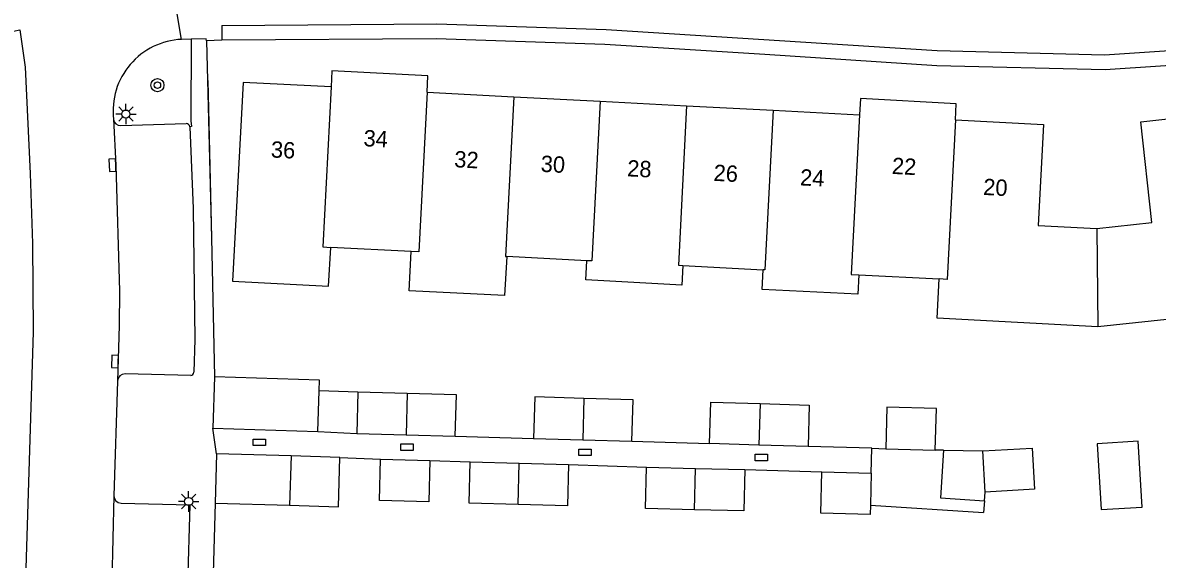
# Model space of a CAD drawing. Extents: x 132994 to 136000, y 393499 to 395512.
# Drawn here: x 133707.9 to 133777.4, y 394800.9 to 394833.7 of the extents above; entities that cross this region are included whole.
import ezdxf

# ---------------------------------------------------------------- set-up
doc = ezdxf.new("R2010")
doc.units = 0
for name, color, linetype in [('gg-afsc-erfafscheiding', 7, 'Continuous'), ('gg-afsc-hekwerk', 7, 'Continuous'), ('gg-afsc-muur', 7, 'Continuous'), ('gg-anno-huisnummerreeks BGT', 7, 'Continuous'), ('gg-bbg-bijgebouw', 7, 'Continuous'), ('gg-bbg-hoofdgebouw', 7, 'Continuous'), ('gg-bbg-luifel en loopbrug', 7, 'Continuous'), ('gg-bbg-tussenscheiding', 7, 'Continuous'), ('gg-knt-verharding', 7, 'Continuous'), ('gg-knt-verharding nz', 7, 'Continuous'), ('gt-grn-weggrens', 7, 'Continuous'), ('gt-symb-boom', 7, 'Continuous'), ('gt-symb-kolk', 7, 'Continuous'), ('gt-symb-kolk center center', 7, 'Continuous'), ('gt-symb-lichtmast', 7, 'Continuous')]:
    doc.layers.add(name, color=color, linetype=linetype)

# ---------------------------------------------------------------- blocks, each defined once
blk = doc.blocks.new('gt0-KOLK')
at = {"layer": 'gt-symb-kolk'}
blk.add_lwpolyline([(0, 0), (0.375, 0), (0.375, 0.4), (-0.375, 0.4), (-0.375, 0), (0, 0)], dxfattribs=at)
blk = doc.blocks.new('gt0-LMAST')
at = {"layer": 'gt-symb-lichtmast'}
for p, q in [((-0.182, 0.173), (-0.447, 0.438)), ((-0.005, 0.246), (-0.005, 0.621)), ((0.172, 0.173), (0.437, 0.438)), ((-0.255, -0.004), (-0.63, -0.004)), ((-0.182, -0.181), (-0.447, -0.446)), ((-0.005, -0.254), (-0.005, -0.629)), ((0.437, -0.446), (0.172, -0.181)), ((0.245, -0.004), (0.62, -0.004))]:
    blk.add_line(p, q, dxfattribs=at)
blk.add_circle((-0.005, -0.004), 0.25, dxfattribs=at)
blk = doc.blocks.new('gt0-BOOM')
at = {"layer": 'gt-symb-boom'}
for radius in [0.4, 0.2]:
    blk.add_circle((0, 0), radius, dxfattribs=at)
blk = doc.blocks.new('gt0-KOLKCC')
at = {"layer": 'gt-symb-kolk center center'}
blk.add_lwpolyline([(-0.375, 0.2), (0.375, 0.2), (0.375, -0.2), (-0.375, -0.2)], close=True, dxfattribs=at)

msp = doc.modelspace()

# ---------------------------------------------------------------- linework, layer by layer
at = {"layer": 'gg-afsc-erfafscheiding'}
for p, q in [((133734.424, 394808.41), (133739.215, 394808.272)), ((133745.24, 394808.103), (133749.996, 394807.955)), ((133759.929, 394807.678), (133756.024, 394807.778)), ((133727.362, 394807.112), (133729.85, 394807.013)), ((133732.864, 394806.933), (133735.331, 394806.838)), ((133741.353, 394806.687), (133746.137, 394806.517)), ((133752.147, 394806.368), (133756.866, 394806.233))]:
    msp.add_line(p, q, dxfattribs=at)
at = {"layer": 'gg-afsc-hekwerk'}
msp.add_line((133719.261, 394830.182), (133719.485, 394820.556), dxfattribs=at)
at = {"layer": 'gg-afsc-muur'}
msp.add_line((133719.725, 394804.322), (133719.508, 394796.949), dxfattribs=at)
msp.add_lwpolyline([(133719.187, 394832.606), (133719.485, 394820.556), (133719.679, 394812.054)], dxfattribs=at)
at = {"layer": 'gg-bbg-bijgebouw'}
for p, q in [((133719.679, 394812.054), (133719.577, 394808.905)), ((133726.001, 394808.698), (133726.081, 394811.18)), ((133728.463, 394811.115), (133728.394, 394808.576)), ((133731.478, 394811.033), (133728.463, 394811.115)), ((133739.286, 394810.811), (133739.215, 394808.272)), ((133742.299, 394810.727), (133739.286, 394810.811)), ((133760.85, 394810.181), (133760.781, 394807.642)), ((133719.577, 394808.905), (133726.001, 394808.698)), ((133728.394, 394808.576), (133731.409, 394808.493)), ((133731.409, 394808.493), (133734.424, 394808.41)), ((133739.215, 394808.272), (133742.228, 394808.188)), ((133742.228, 394808.188), (133745.24, 394808.103)), ((133753.01, 394807.867), (133749.996, 394807.955)), ((133756.024, 394807.778), (133753.01, 394807.867)), ((133760.781, 394807.642), (133763.816, 394807.559)), ((133764.324, 394807.554), (133766.717, 394807.512)), ((133766.717, 394807.512), (133769.743, 394807.686)), ((133719.798, 394807.342), (133719.725, 394804.322)), ((133724.363, 394807.203), (133719.798, 394807.342)), ((133727.362, 394807.112), (133724.363, 394807.203)), ((133729.783, 394804.484), (133729.85, 394807.013)), ((133729.85, 394807.013), (133732.864, 394806.933)), ((133735.331, 394806.838), (133738.342, 394806.763)), ((133738.342, 394806.763), (133741.353, 394806.687)), ((133746.137, 394806.517), (133749.142, 394806.443)), ((133749.142, 394806.443), (133752.147, 394806.368)), ((133756.866, 394806.233), (133759.891, 394806.158)), ((133759.891, 394806.158), (133759.842, 394804.196)), ((133766.826, 394804.464), (133766.862, 394804.995)), ((133719.725, 394804.322), (133724.272, 394804.184))]:
    msp.add_line(p, q, dxfattribs=at)
for points in [[(133726.081, 394811.18), (133726.103, 394811.846), (133719.679, 394812.054)], [(133734.424, 394808.41), (133734.493, 394810.95), (133731.478, 394811.033)], [(133745.24, 394808.103), (133745.311, 394810.642), (133742.299, 394810.727)], [(133749.996, 394807.955), (133750.074, 394810.493), (133753.088, 394810.405)], [(133753.088, 394810.405), (133756.102, 394810.317), (133756.024, 394807.778)], [(133763.816, 394807.559), (133763.885, 394810.098), (133760.85, 394810.181)], [(133773.965, 394803.924), (133776.492, 394804.077), (133776.248, 394808.1), (133773.721, 394807.947), (133773.965, 394803.924)], [(133764.324, 394807.554), (133764.127, 394804.647), (133766.826, 394804.464)], [(133769.743, 394807.686), (133769.888, 394805.163), (133766.862, 394804.995)], [(133724.272, 394804.184), (133727.27, 394804.093), (133727.362, 394807.112)], [(133732.864, 394806.933), (133732.797, 394804.404), (133729.783, 394804.484)], [(133738.279, 394804.234), (133735.268, 394804.309), (133735.331, 394806.838)], [(133741.353, 394806.687), (133741.29, 394804.158), (133738.279, 394804.234)], [(133749.079, 394803.914), (133746.074, 394803.988), (133746.137, 394806.517)], [(133752.147, 394806.368), (133752.084, 394803.839), (133749.079, 394803.914)], [(133759.842, 394804.196), (133759.828, 394803.627), (133756.803, 394803.694), (133756.866, 394806.233)]]:
    msp.add_lwpolyline(points, dxfattribs=at)
at = {"layer": 'gg-bbg-hoofdgebouw'}
for p, q in [((133732.706, 394829.463), (133738, 394829.185)), ((133738, 394829.185), (133743.294, 394828.907)), ((133743.294, 394828.907), (133748.587, 394828.63)), ((133748.587, 394828.63), (133753.881, 394828.352)), ((133753.881, 394828.352), (133759.175, 394828.074)), ((133776.4, 394827.645), (133781.771, 394828.242)), ((133765.047, 394827.772), (133770.436, 394827.489)), ((133731.712, 394819.717), (133726.792, 394819.967)), ((133742.47, 394819.15), (133737.58, 394819.411)), ((133748.356, 394818.863), (133753.271, 394818.6)), ((133759.138, 394818.286), (133764.052, 394818.034))]:
    msp.add_line(p, q, dxfattribs=at)
for points in [[(133732.706, 394829.463), (133732.743, 394830.456), (133726.861, 394830.771), (133726.815, 394829.783)], [(133726.815, 394829.783), (133721.429, 394830.062), (133720.785, 394817.888), (133726.654, 394817.586), (133726.792, 394819.967)], [(133765.047, 394827.772), (133765.091, 394828.757), (133759.228, 394829.074), (133759.175, 394828.074)], [(133773.714, 394821.118), (133777.084, 394821.493), (133776.4, 394827.645)], [(133770.436, 394827.489), (133770.111, 394821.308), (133773.714, 394821.118)], [(133737.58, 394819.411), (133737.445, 394817.017), (133731.59, 394817.315), (133731.712, 394819.717)], [(133748.356, 394818.863), (133748.291, 394817.658), (133742.407, 394817.972), (133742.47, 394819.15)], [(133759.138, 394818.286), (133759.077, 394817.097), (133753.211, 394817.398), (133753.271, 394818.6)], [(133773.762, 394815.104), (133763.936, 394815.631), (133764.052, 394818.034)], [(133783.45, 394817.329), (133783.567, 394816.147), (133773.762, 394815.104)]]:
    msp.add_lwpolyline(points, dxfattribs=at)
at = {"layer": 'gg-bbg-luifel en loopbrug'}
for p, q in [((133728.463, 394811.115), (133726.081, 394811.18)), ((133726.001, 394808.698), (133728.394, 394808.576)), ((133759.891, 394806.158), (133759.929, 394807.678)), ((133759.929, 394807.678), (133760.781, 394807.642)), ((133764.324, 394807.554), (133763.816, 394807.559)), ((133759.842, 394804.196), (133766.777, 394803.735)), ((133766.826, 394804.464), (133766.777, 394803.735))]:
    msp.add_line(p, q, dxfattribs=at)
at = {"layer": 'gg-bbg-tussenscheiding'}
for p, q in [((133773.714, 394821.118), (133773.762, 394815.104)), ((133731.478, 394811.033), (133731.409, 394808.493)), ((133742.299, 394810.727), (133742.228, 394808.188)), ((133753.088, 394810.405), (133753.01, 394807.867)), ((133766.862, 394804.995), (133766.717, 394807.512)), ((133724.363, 394807.203), (133724.272, 394804.184)), ((133738.279, 394804.234), (133738.342, 394806.763)), ((133749.079, 394803.914), (133749.142, 394806.443))]:
    msp.add_line(p, q, dxfattribs=at)
for points in [[(133726.815, 394829.783), (133726.308, 394819.992), (133726.792, 394819.967)], [(133732.706, 394829.463), (133732.2, 394819.692), (133731.712, 394819.717)], [(133738, 394829.185), (133737.499, 394819.415), (133737.58, 394819.411)], [(133743.294, 394828.907), (133742.792, 394819.133), (133742.47, 394819.15)], [(133748.587, 394828.63), (133748.087, 394818.877), (133748.356, 394818.863)], [(133753.881, 394828.352), (133753.381, 394818.594), (133753.271, 394818.6)], [(133759.175, 394828.074), (133758.674, 394818.31), (133759.138, 394818.286)], [(133765.047, 394827.772), (133764.546, 394818.009), (133764.052, 394818.034)]]:
    msp.add_lwpolyline(points, dxfattribs=at)
at = {"layer": 'gg-knt-verharding'}
for p, q in [((133718.246, 394832.705), (133717.665, 394832.692)), ((133720.13, 394832.644), (133719.187, 394832.606)), ((133713.947, 394827.417), (133717.947, 394827.537)), ((133718.221, 394812.133), (133714.199, 394812.225)), ((133713.743, 394811.786), (133713.523, 394804.77)), ((133713.953, 394804.313), (133718.169, 394804.206)), ((133718.169, 394804.206), (133717.284, 394775.939))]:
    msp.add_line(p, q, dxfattribs=at)
for points in [[(133835.435, 394840.259), (133827.146, 394838.465), (133817.669, 394836.516), (133806.095, 394834.411), (133795.788, 394832.814), (133784.696, 394831.518), (133774.228, 394830.821), (133763.912, 394831.082), (133753.369, 394831.77), (133743.589, 394832.379), (133733.253, 394832.718), (133720.13, 394832.644)], [(133718.246, 394832.705), (133718.228, 394827.705), (133718.265, 394827.355), (133718.167, 394827.343)], [(133719.187, 394832.606), (133719.178, 394832.732), (133718.246, 394832.705)], [(133718.167, 394827.343), (133718.372, 394822.343), (133718.476, 394814.32), (133718.42, 394812.321)]]:
    msp.add_lwpolyline(points, dxfattribs=at)
for centre, radius, start, end in [((133717.85, 394828.312), 4.384, 92.41662, 186.57825), ((133713.93, 394827.854), 0.437, 185.74555, 272.24255), ((133717.946, 394827.315), 0.222, 7.32622, 89.86092), ((133714.206, 394811.761), 0.464, 90.86541, 176.95825), ((133718.182, 394812.374), 0.244, 279.22829, 347.51546), ((133713.978, 394804.767), 0.455, 179.62374, 266.8892)]:
    msp.add_arc(centre, radius, start, end, dxfattribs=at)
at = {"layer": 'gg-knt-verharding nz'}
msp.add_line((133720.124, 394833.548), (133720.13, 394832.644), dxfattribs=at)
for points in [[(133720.124, 394833.548), (133733.293, 394833.649), (133743.656, 394833.306), (133763.937, 394832.005), (133774.182, 394831.74), (133784.574, 394832.44), (133795.611, 394833.715), (133805.927, 394835.318), (133817.361, 394837.408), (133826.897, 394839.365), (133838.952, 394841.965), (133839.124, 394841.182)], [(133706.973, 394833.12), (133707.768, 394833.28), (133708.092, 394830.999), (133708.382, 394824.482), (133708.524, 394820.208), (133708.575, 394814.797), (133707.4, 394776.665), (133706.51, 394776.716)], [(133713.495, 394827.81), (133713.627, 394825.006), (133713.854, 394817.288), (133713.844, 394815.184), (133713.743, 394811.786)], [(133713.523, 394804.77), (133713.393, 394799.531), (133712.879, 394782.708), (133712.604, 394775.873)]]:
    msp.add_lwpolyline(points, dxfattribs=at)
at = {"layer": 'gt-grn-weggrens'}
for p, q in [((133717.665, 394832.692), (133716.628, 394838.76)), ((133719.798, 394807.342), (133719.577, 394808.905))]:
    msp.add_line(p, q, dxfattribs=at)

# ---------------------------------------------------------------- block references
at = {"layer": 'gt-symb-boom'}
msp.add_blockref('gt0-BOOM', (133716.181, 394829.889), dxfattribs=at)
at = {"layer": 'gt-symb-kolk'}
for p, rotation in [((133713.627, 394825.006), 92.68024836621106), ((133713.784, 394812.976), 88.42611432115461)]:
    msp.add_blockref('gt0-KOLK', p, dxfattribs=dict(at, rotation=rotation))
at = {"layer": 'gt-symb-kolk center center'}
for p in [(133722.42, 394808.033), (133731.47, 394807.74), (133742.36, 394807.422), (133753.169, 394807.109)]:
    msp.add_blockref('gt0-KOLKCC', p, dxfattribs=at)
at = {"layer": 'gt-symb-lichtmast'}
for p in [(133714.257, 394828.125), (133718.099, 394804.419)]:
    msp.add_blockref('gt0-LMAST', p, dxfattribs=at)

# ---------------------------------------------------------------- texts
at = {"layer": 'gg-anno-huisnummerreeks BGT'}
for s, rotation, p in [('34', 356.9, (133728.785, 394826.162)), ('36', 357, (133723.113, 394825.47)), ('32', 357, (133734.341, 394824.872)), ('30', 357, (133739.635, 394824.594)), ('22', 356.9, (133761.141, 394824.464)), ('28', 357, (133744.929, 394824.316)), ('26', 357, (133750.222, 394824.039)), ('24', 357, (133755.516, 394823.761)), ('20', 357, (133766.73, 394823.178))]:
    msp.add_text(s, height=1, rotation=rotation, dxfattribs=at).set_placement(p)

doc.saveas('drawing.dxf')
